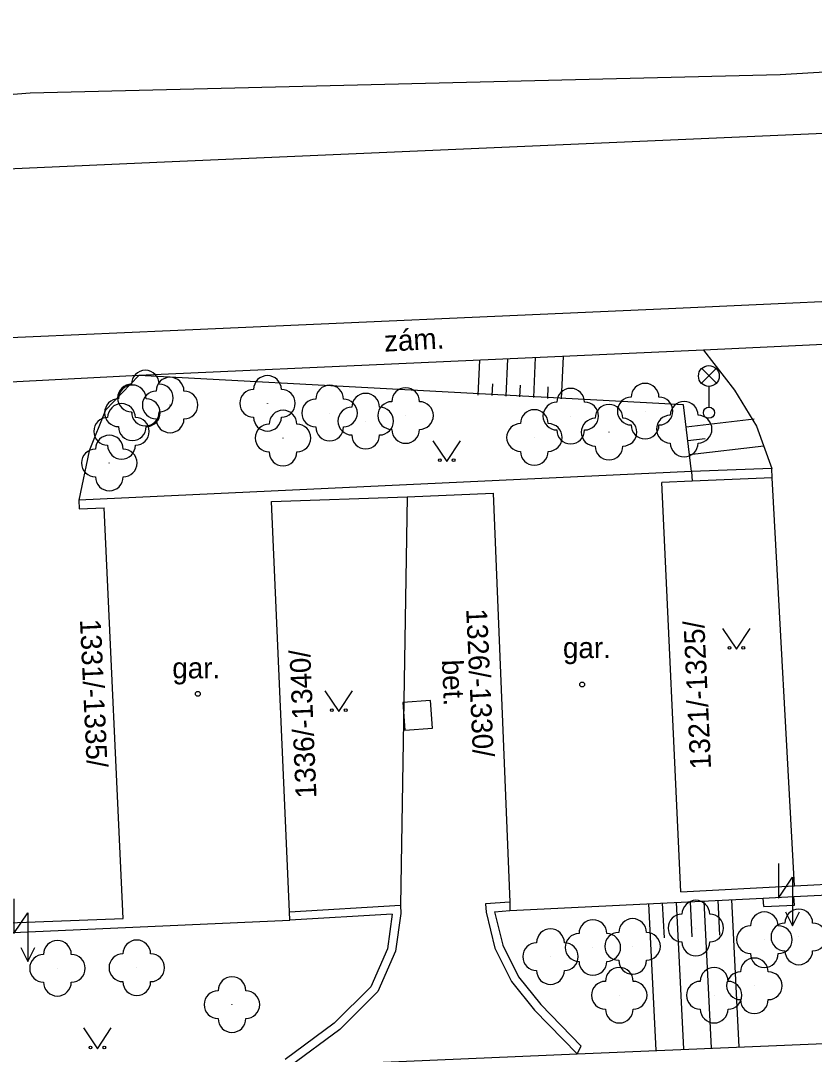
# Model space of a CAD drawing. Extents: x -737812 to -729375, y -1123000 to -1115500.
# Drawn here: x -736502.72 to -736474.12, y -1118221.58 to -1118184.33 of the extents above; entities that cross this region are included whole.
import ezdxf

# ---------------------------------------------------------------- set-up
doc = ezdxf.new("R2010")
doc.units = 0
for name, color, linetype in [('Doplněk polohopisu', 7, 'Continuous'), ('Hranice - ploty_ zdi', 7, 'Continuous'), ('Komunikace', 7, 'Continuous'), ('Pomocné popisy', 7, 'Continuous'), ('Popisy budov', 7, 'Continuous'), ('Povr_ zn_ inž_ sítí - el_', 7, 'Continuous'), ('Povr_ zn_ inž_ sítí - ner_', 7, 'Continuous'), ('Stavební objekty', 7, 'Continuous'), ('Výškopis', 7, 'Continuous'), ('Zeleň', 7, 'Continuous'), ('Značky druhů budov', 7, 'Continuous'), ('Značky druhů pozemků', 7, 'Continuous'), ('Čísla popisná', 7, 'Continuous')]:
    doc.layers.add(name, color=color, linetype=linetype)

msp = doc.modelspace()

# ---------------------------------------------------------------- linework, layer by layer
at = {"layer": 'Doplněk polohopisu'}
msp.add_line((-736478.12, -1118196.2), (-736498.47, -1118197.12), dxfattribs=at)
for points in [[(-736478.12, -1118196.2), (-736477, -1118197.64)], [(-736498.47, -1118197.12), (-736499.67, -1118198.37)], [(-736477, -1118197.64), (-736476.2, -1118198.94)], [(-736499.67, -1118198.37), (-736500.26, -1118199.83)], [(-736476.2, -1118198.94), (-736475.65, -1118200.47)], [(-736500.26, -1118199.83), (-736500.63, -1118201.61)], [(-736474.84, -1118215.51), (-736475.64, -1118200.81)], [(-736488.8, -1118201.49), (-736489.04, -1118216.21)]]:
    msp.add_lwpolyline(points, dxfattribs=at)
at = {"layer": 'Hranice - ploty_ zdi'}
for points in [[(-736475.65, -1118200.47), (-736478.55, -1118200.58)], [(-736475.64, -1118200.81), (-736475.65, -1118200.47)], [(-736475.64, -1118200.81), (-736478.52, -1118200.92)], [(-736493.03, -1118216.45), (-736489.04, -1118216.21)], [(-736489.04, -1118216.21), (-736489.02, -1118216.51)], [(-736485.1, -1118216.1), (-736485.97, -1118216.16)], [(-736485.97, -1118216.16), (-736485.95, -1118216.46)], [(-736489.33, -1118216.53), (-736493.02, -1118216.75)], [(-736489.33, -1118216.53), (-736489.5, -1118217.78)], [(-736489.02, -1118216.51), (-736489.21, -1118217.86)], [(-736485.95, -1118216.46), (-736485.63, -1118217.75)], [(-736485.65, -1118216.44), (-736485.09, -1118216.4)], [(-736485.65, -1118216.44), (-736485.35, -1118217.65)], [(-736489.5, -1118217.78), (-736490.1, -1118219.15)], [(-736485.63, -1118217.75), (-736485.03, -1118218.95)], [(-736485.35, -1118217.65), (-736484.78, -1118218.79)], [(-736489.21, -1118217.86), (-736489.85, -1118219.32)], [(-736484.78, -1118218.79), (-736483.98, -1118219.79)], [(-736490.1, -1118219.15), (-736491.42, -1118220.46)], [(-736485.03, -1118218.95), (-736484.2, -1118219.99)], [(-736489.85, -1118219.32), (-736491.22, -1118220.69)], [(-736484.2, -1118219.99), (-736482.67, -1118221.56)], [(-736483.98, -1118219.79), (-736482.52, -1118221.28)], [(-736491.42, -1118220.46), (-736493.19, -1118221.77)], [(-736491.22, -1118220.69), (-736493.01, -1118222.01)], [(-736482.67, -1118221.56), (-736482.52, -1118221.28)]]:
    msp.add_lwpolyline(points, dxfattribs=at)
at = {"layer": 'Komunikace'}
for p, q in [((-736470.6, -1118195.85), (-736478.12, -1118196.2)), ((-736498.47, -1118197.12), (-736505.53, -1118197.48))]:
    msp.add_line(p, q, dxfattribs=at)
for points in [[(-736382.94, -1118184.33), (-736394.28, -1118184.84), (-736415.42, -1118185.79), (-736441.35, -1118186.96), (-736469.63, -1118188.21), (-736497.82, -1118189.44), (-736525.6, -1118190.68), (-736553.59, -1118191.9), (-736582.16, -1118193.13)], [(-736581.67, -1118199.22), (-736563.35, -1118198.45), (-736553.37, -1118198), (-736535.19, -1118197.19), (-736525.2, -1118196.72), (-736507.22, -1118195.93), (-736497.34, -1118195.5), (-736479.37, -1118194.7), (-736469.37, -1118194.25), (-736451.41, -1118193.48), (-736441.43, -1118193.02), (-736418.32, -1118192.01), (-736415.33, -1118192.1), (-736413.62, -1118192.35), (-736411.05, -1118193)], [(-736482.67, -1118221.56), (-736464.57, -1118220.8)], [(-736493.01, -1118222.01), (-736482.67, -1118221.56)]]:
    msp.add_lwpolyline(points, dxfattribs=at)
at = {"layer": 'Povr_ zn_ inž_ sítí - el_'}
for p, q in [((-736478.184, -1118197.398), (-736477.656, -1118196.87)), ((-736477.648, -1118197.395), (-736478.176, -1118196.866)), ((-736477.92, -1118197.51), (-736477.92, -1118198.26))]:
    msp.add_line(p, q, dxfattribs=at)
for points in [[(-736475.41, -1118214.7), (-736475.41, -1118215.95), (-736474.91, -1118215.2), (-736474.91, -1118216.95)], [(-736502.97, -1118215.98), (-736502.97, -1118217.23), (-736502.47, -1118216.48), (-736502.47, -1118218.23)], [(-736475.16, -1118216.45), (-736474.91, -1118216.95), (-736474.66, -1118216.45)], [(-736502.72, -1118217.73), (-736502.47, -1118218.23), (-736502.22, -1118217.73)]]:
    msp.add_lwpolyline(points, dxfattribs=at)
for centre, radius in [((-736477.92, -1118197.135), 0.375), ((-736477.92, -1118198.46), 0.2)]:
    msp.add_circle(centre, radius, dxfattribs=at)
at = {"layer": 'Povr_ zn_ inž_ sítí - ner_'}
for p, q in [((-736487.956, -1118208.826), (-736488.954, -1118208.896)), ((-736487.886, -1118209.824), (-736487.956, -1118208.826)), ((-736488.954, -1118208.896), (-736488.884, -1118209.894)), ((-736488.884, -1118209.894), (-736487.886, -1118209.824))]:
    msp.add_line(p, q, dxfattribs=at)
at = {"layer": 'Stavební objekty'}
for points in [[(-736478.55, -1118200.58), (-736500.63, -1118201.61)], [(-736478.55, -1118200.58), (-736478.52, -1118200.92)], [(-736478.52, -1118200.92), (-736479.62, -1118200.97)], [(-736478.93, -1118215.72), (-736479.62, -1118200.97)], [(-736488.8, -1118201.49), (-736485.69, -1118201.36)], [(-736485.69, -1118201.36), (-736485.1, -1118216.1), (-736485.09, -1118216.4)], [(-736500.63, -1118201.61), (-736500.62, -1118201.92)], [(-736493.69, -1118201.66), (-736488.8, -1118201.49)], [(-736493.02, -1118216.75), (-736493.03, -1118216.45), (-736493.69, -1118201.66)], [(-736500.62, -1118201.92), (-736499.72, -1118201.88)], [(-736499.03, -1118216.68), (-736499.72, -1118201.88)], [(-736485.09, -1118216.4), (-736475.96, -1118215.95), (-736474.86, -1118215.89), (-736465.05, -1118215.41)], [(-736478.93, -1118215.72), (-736474.84, -1118215.51)], [(-736474.84, -1118215.51), (-736471.11, -1118215.32)], [(-736474.84, -1118216.21), (-736474.86, -1118215.89)], [(-736475.94, -1118216.25), (-736475.96, -1118215.95)], [(-736475.94, -1118216.25), (-736474.84, -1118216.21)], [(-736506.97, -1118216.99), (-736499.03, -1118216.68)], [(-736513.09, -1118217.63), (-736503.58, -1118217.21), (-736502.46, -1118217.16), (-736493.02, -1118216.75)]]:
    msp.add_lwpolyline(points, dxfattribs=at)
at = {"layer": 'Výškopis'}
for points in [[(-736486.23, -1118197.82), (-736486.17, -1118196.56)], [(-736485.23, -1118197.86), (-736485.17, -1118196.52)], [(-736484.23, -1118197.91), (-736484.17, -1118196.47)], [(-736483.23, -1118197.96), (-736483.16, -1118196.43)], [(-736478.83, -1118198.18), (-736498.47, -1118197.12)], [(-736485.73, -1118197.84), (-736485.71, -1118197.42)], [(-736484.73, -1118197.89), (-736484.71, -1118197.47)], [(-736483.73, -1118197.94), (-736483.71, -1118197.52)], [(-736478.55, -1118200.58), (-736478.83, -1118198.18)], [(-736478.74, -1118198.97), (-736476.29, -1118198.68)], [(-736478.68, -1118199.46), (-736478.06, -1118199.39)], [(-736478.62, -1118199.96), (-736475.94, -1118199.65)], [(-736480.1, -1118216.15), (-736479.83, -1118221.44)], [(-736479.6, -1118216.13), (-736479.53, -1118217.38)], [(-736479.1, -1118216.1), (-736478.84, -1118221.4)], [(-736478.6, -1118216.08), (-736478.54, -1118217.34)], [(-736478.1, -1118216.06), (-736477.84, -1118221.36)], [(-736477.6, -1118216.03), (-736477.54, -1118217.28)], [(-736477.1, -1118216), (-736476.84, -1118221.32)]]:
    msp.add_lwpolyline(points, dxfattribs=at)
at = {"layer": 'Zeleň'}
for points in [[(-736475.35, -1118186.27), (-736450.32, -1118184.77)], [(-736502.38, -1118186.93), (-736475.35, -1118186.27)], [(-736518.4, -1118188.19), (-736502.38, -1118186.93)]]:
    msp.add_lwpolyline(points, dxfattribs=at)
for centre in [(-736498.23, -1118197.93), (-736497.34, -1118198.18), (-736493.83, -1118198.12), (-736480.22, -1118198.4), (-736498.7, -1118198.46), (-736491.59, -1118198.47), (-736490.29, -1118198.76), (-736488.85, -1118198.56), (-736482.9, -1118198.58), (-736499.09, -1118199.13), (-736481.52, -1118199.16), (-736478.81, -1118199.05), (-736493.27, -1118199.37), (-736484.21, -1118199.35), (-736499.53, -1118200.27), (-736478.39, -1118217.03), (-736474.68, -1118217.35), (-736482.1, -1118217.73), (-736480.67, -1118217.69), (-736475.92, -1118217.45), (-736483.63, -1118218.06), (-736501.4, -1118218.48), (-736498.54, -1118218.46), (-736476.28, -1118219.11), (-736481.15, -1118219.45), (-736477.73, -1118219.45), (-736495.11, -1118219.79)]:
    msp.add_circle(centre, 0.0005, dxfattribs=at)
for centre, start, end in [((-736498.23, -1118197.43), 360, 180), ((-736497.34, -1118197.68), 360, 180), ((-736493.83, -1118197.62), 360, 180), ((-736498.73, -1118197.93), 90, 270), ((-736498.7, -1118197.96), 360, 180), ((-736497.84, -1118198.18), 90, 270), ((-736497.73, -1118197.93), 270, 90), ((-736496.84, -1118198.18), 270, 90), ((-736494.33, -1118198.12), 90, 270), ((-736493.33, -1118198.12), 270, 90), ((-736491.59, -1118197.97), 360, 180), ((-736488.85, -1118198.06), 360, 180), ((-736482.9, -1118198.08), 360, 180), ((-736480.22, -1118197.9), 360, 180), ((-736499.2, -1118198.46), 90, 270), ((-736498.2, -1118198.46), 270, 90), ((-736492.09, -1118198.47), 90, 270), ((-736491.09, -1118198.47), 270, 90), ((-736490.29, -1118198.26), 360, 180), ((-736489.35, -1118198.56), 90, 270), ((-736488.35, -1118198.56), 270, 90), ((-736480.72, -1118198.4), 90, 270), ((-736479.72, -1118198.4), 270, 90), ((-736478.81, -1118198.55), 360, 180), ((-736499.09, -1118198.63), 360, 180), ((-736498.23, -1118198.43), 180, 360), ((-736493.27, -1118198.87), 360, 180), ((-736490.79, -1118198.76), 90, 270), ((-736489.79, -1118198.76), 270, 90), ((-736484.21, -1118198.85), 360, 180), ((-736483.4, -1118198.58), 90, 270), ((-736482.4, -1118198.58), 270, 90), ((-736481.52, -1118198.66), 360, 180), ((-736499.59, -1118199.13), 90, 270), ((-736498.59, -1118199.13), 270, 90), ((-736497.34, -1118198.68), 180, 360), ((-736493.83, -1118198.62), 180, 360), ((-736482.02, -1118199.16), 90, 270), ((-736481.02, -1118199.16), 270, 90), ((-736479.31, -1118199.05), 90, 270), ((-736478.31, -1118199.05), 270, 90), ((-736498.7, -1118198.96), 180, 360), ((-736493.77, -1118199.37), 90, 270), ((-736492.77, -1118199.37), 270, 90), ((-736491.59, -1118198.97), 180, 360), ((-736488.85, -1118199.06), 180, 360), ((-736484.71, -1118199.35), 90, 270), ((-736483.71, -1118199.35), 270, 90), ((-736482.9, -1118199.08), 180, 360), ((-736480.22, -1118198.9), 180, 360), ((-736499.53, -1118199.77), 360, 180), ((-736490.29, -1118199.26), 180, 360), ((-736478.81, -1118199.55), 180, 360), ((-736500.03, -1118200.27), 90, 270), ((-736499.09, -1118199.63), 180, 360), ((-736499.03, -1118200.27), 270, 90), ((-736493.27, -1118199.87), 180, 360), ((-736484.21, -1118199.85), 180, 360), ((-736481.52, -1118199.66), 180, 360), ((-736499.53, -1118200.77), 180, 360), ((-736478.39, -1118216.53), 360, 180), ((-736480.67, -1118217.19), 360, 180), ((-736478.89, -1118217.03), 90, 270), ((-736477.89, -1118217.03), 270, 90), ((-736475.92, -1118216.95), 360, 180), ((-736474.68, -1118216.85), 360, 180), ((-736483.63, -1118217.56), 360, 180), ((-736482.1, -1118217.23), 360, 180), ((-736476.42, -1118217.45), 90, 270), ((-736475.18, -1118217.35), 90, 270), ((-736475.42, -1118217.45), 270, 90), ((-736474.18, -1118217.35), 270, 90), ((-736482.6, -1118217.73), 90, 270), ((-736481.17, -1118217.69), 90, 270), ((-736481.6, -1118217.73), 270, 90), ((-736480.17, -1118217.69), 270, 90), ((-736501.4, -1118217.98), 360, 180), ((-736498.54, -1118217.96), 360, 180), ((-736484.13, -1118218.06), 90, 270), ((-736483.13, -1118218.06), 270, 90), ((-736478.39, -1118217.53), 180, 360), ((-736501.9, -1118218.48), 90, 270), ((-736500.9, -1118218.48), 270, 90), ((-736499.04, -1118218.46), 90, 270), ((-736498.04, -1118218.46), 270, 90), ((-736476.28, -1118218.61), 360, 180), ((-736475.92, -1118217.95), 180, 360), ((-736474.68, -1118217.85), 180, 360), ((-736482.1, -1118218.23), 180, 360), ((-736481.15, -1118218.95), 360, 180), ((-736480.67, -1118218.19), 180, 360), ((-736477.73, -1118218.95), 360, 180), ((-736495.11, -1118219.29), 360, 180), ((-736483.63, -1118218.56), 180, 360), ((-736476.78, -1118219.11), 90, 270), ((-736475.78, -1118219.11), 270, 90), ((-736501.4, -1118218.98), 180, 360), ((-736498.54, -1118218.96), 180, 360), ((-736495.61, -1118219.79), 90, 270), ((-736494.61, -1118219.79), 270, 90), ((-736481.65, -1118219.45), 90, 270), ((-736480.65, -1118219.45), 270, 90), ((-736478.23, -1118219.45), 90, 270), ((-736477.23, -1118219.45), 270, 90), ((-736476.28, -1118219.61), 180, 360), ((-736481.15, -1118219.95), 180, 360), ((-736477.73, -1118219.95), 180, 360), ((-736495.11, -1118220.29), 180, 360)]:
    msp.add_arc(centre, 0.5, start, end, dxfattribs=at)
at = {"layer": 'Značky druhů budov'}
for centre in [(-736482.489, -1118208.25), (-736496.34, -1118208.59)]:
    msp.add_circle(centre, 0.0875, dxfattribs=at)
at = {"layer": 'Značky druhů pozemků'}
for points in [[(-736487.87, -1118199.47), (-736487.37, -1118200.22), (-736486.87, -1118199.47)], [(-736477.43, -1118206.23), (-736476.93, -1118206.98), (-736476.43, -1118206.23)], [(-736491.76, -1118208.48), (-736491.26, -1118209.23), (-736490.76, -1118208.48)], [(-736500.46, -1118220.63), (-736499.96, -1118221.38), (-736499.46, -1118220.63)]]:
    msp.add_lwpolyline(points, dxfattribs=at)
for centre in [(-736487.62, -1118200.17), (-736487.12, -1118200.17), (-736477.18, -1118206.93), (-736476.68, -1118206.93), (-736491.51, -1118209.18), (-736491.01, -1118209.18), (-736500.21, -1118221.33), (-736499.71, -1118221.33)]:
    msp.add_circle(centre, 0.05, dxfattribs=at)

# ---------------------------------------------------------------- texts
at = {"layer": 'Pomocné popisy'}
for s, rotation, p in [('zám.', 3.1665, (-736489.61, -1118196.26)), ('bet.', 272.2845, (-736487.54, -1118207.37))]:
    msp.add_text(s, height=0.75, rotation=rotation, dxfattribs=at).set_placement(p)
at = {"layer": 'Popisy budov'}
for p in [(-736483.18, -1118207.3), (-736497.26, -1118208.03)]:
    msp.add_text('gar.', height=0.75, dxfattribs=at).set_placement(p)
at = {"layer": 'Čísla popisná'}
for s, rotation, p in [('1326/-1330/', 272.6708, (-736486.67, -1118205.53)), ('1331/-1335/', 272.6708, (-736500.59, -1118205.91)), ('1321/-1325/', 92.6708, (-736477.84, -1118211.29)), ('1336/-1340/', 92.4692, (-736492.06, -1118212.34))]:
    msp.add_text(s, height=0.75, rotation=rotation, dxfattribs=at).set_placement(p)

doc.saveas('drawing.dxf')
